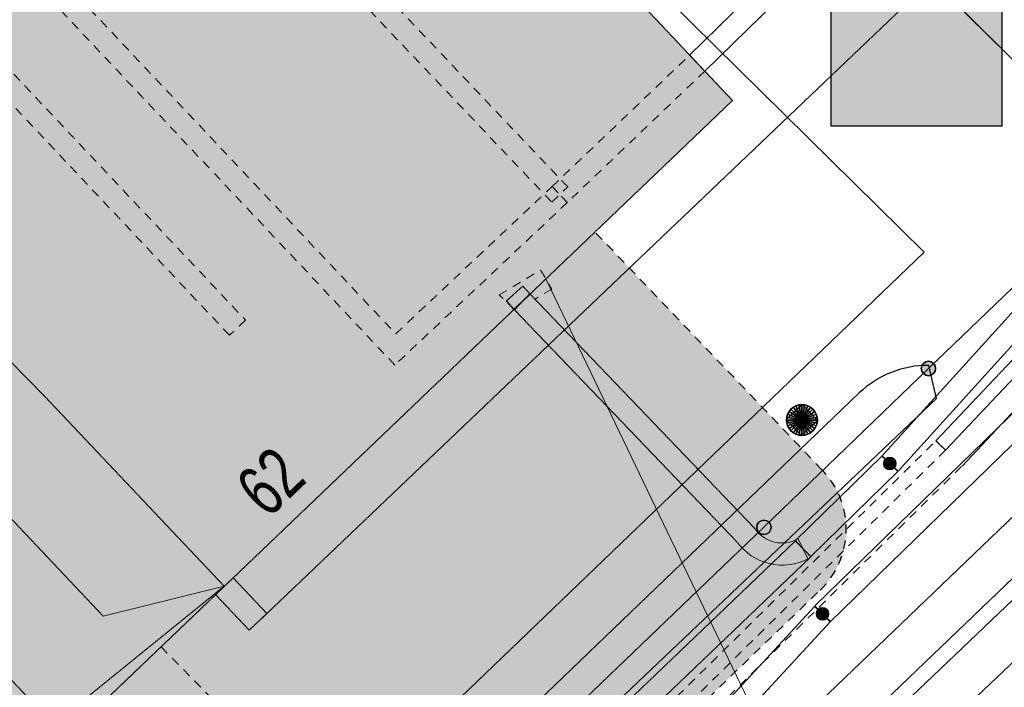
# Model space of a CAD drawing. Header units: metres. Extents: x 2695560 to 2696939, y 1260491 to 1262050.
# Tile 510 of 656: x 2695865 to 2695887, y 1261179 to 1261194. Entities that reach past the tile are written whole.
import ezdxf

# ---------------------------------------------------------------- set-up
doc = ezdxf.new("R2010")
doc.units = ezdxf.units.M
doc.linetypes.add('AUSGEZOGEN', pattern=[0])
doc.linetypes.add('VERDECKT2_S2', pattern=[0.36, 0.2, -0.16])
for name, color, linetype in [('XR$1$AV_Flächen (EO)', 7, 'AUSGEZOGEN'), ('XR$1$AV_Gebäudeflächen (BB)', 7, 'AUSGEZOGEN'), ('XR$1$AV_Gebäudeflächen (EO)', 7, 'AUSGEZOGEN'), ('XR$1$AV_Grenzpunkte', 7, 'AUSGEZOGEN'), ('XR$1$AV_Haus-Nr.', 7, 'AUSGEZOGEN'), ('XR$1$AV_Linien (BB)', 7, 'AUSGEZOGEN'), ('XR$1$AV_Linien (EO)', 7, 'AUSGEZOGEN'), ('XR$1$AW_LK_Einlaufschacht alt', 24, 'AUSGEZOGEN'), ('XR$1$EW_LK_Knoten', 1, 'AUSGEZOGEN'), ('XR$1$Liegenschaftsgrenzen', 7, 'AUSGEZOGEN'), ('XR$1$PFAV', 255, 'AUSGEZOGEN'), ('XR$1$PFAW', 255, 'AUSGEZOGEN'), ('XR$1$PFEW', 255, 'AUSGEZOGEN'), ('XR$1$RAEW', 8, 'AUSGEZOGEN'), ('XR$1$RP_Abstandslinie', 7, 'AUSGEZOGEN')]:
    doc.layers.add(name, color=color, linetype=linetype)
for name, color, linetype, lineweight in [('XR$2$ABW-Linie-M-ungenau-tot', 6, 'AUSGEZOGEN', 18), ('XR$2$ABW-Linie-R-ungenau', 4, 'VERDECKT2_S2', 18), ('XR$2$ABW-LinieFlaeche-R-genau', 4, 'AUSGEZOGEN', 18), ('XR$2$ABW-Punkt', 6, 'AUSGEZOGEN', 18), ('XR$2$ELE-Flaeche-oberirdisch', 1, 'AUSGEZOGEN', 18), ('XR$2$ELE-Linie-oberirdisch', 1, 'AUSGEZOGEN', 18), ('XR$2$ELE-LinieFlaeche-genau', 1, 'AUSGEZOGEN', 18), ('XR$2$ELE-LinieFlaeche-ungenau', 1, 'VERDECKT2_S2', 18), ('XR$2$GAS-LinieFlaeche-genau', 12, 'AUSGEZOGEN', 18), ('XR$2$GAS-LinieFlaeche-ungenau', 12, 'VERDECKT2_S2', 18), ('XR$2$KOM-Linie-U-genau', 91, 'AUSGEZOGEN', 18), ('XR$2$KOM-LinieFlaeche-U-genau', 91, 'AUSGEZOGEN', 18), ('XR$2$WAS-Linie-genau', 5, 'AUSGEZOGEN', 18), ('XR$2$WAS-Linie-ungenau', 5, 'VERDECKT2_S2', 18)]:
    doc.layers.add(name, color=color, linetype=linetype, lineweight=lineweight)
doc.styles.add('ARIAL', font='arial.ttf')

# ---------------------------------------------------------------- blocks, each defined once
blk = doc.blocks.new('COMPLEXOBJECT_706')
at = {"layer": 'XR$1$AV_Linien (BB)', "color": 7, "linetype": 'AUSGEZOGEN', "transparency": 33554687}
blk.add_lwpolyline([(5828.588, 11193.391), (5824.78, 11198.04), (5850.556, 11221.921), (5868.652, 11204.008), (5879.831, 11192.143), (5876.721, 11189.173), (5860.305, 11173.495), (5859.437, 11172.667)], dxfattribs=at)
blk = doc.blocks.new('COMPLEXOBJECT_822')
at = {"layer": 'XR$1$AV_Flächen (EO)', "color": 7, "linetype": 'VERDECKT2_S2', "transparency": 33554687}
for p, q in [((5881.853, 11183.8), (5876.721, 11189.173)), ((5868.131, 11167.894), (5881.813, 11181.083))]:
    blk.add_line(p, q, dxfattribs=at)
blk.add_arc((5880.486, 11182.461), 1.914, 313.9196, 44.3935, dxfattribs=at)
blk = doc.blocks.new('COMPLEXOBJECT_1034')
at = {"layer": 'XR$1$AV_Linien (EO)', "color": 7, "linetype": 'AUSGEZOGEN', "transparency": 33554687}
blk.add_line((5882.695, 11185.536), (5866.544, 11170.042), dxfattribs=at)
blk.add_lwpolyline([(5866.544, 11170.042), (5866.456, 11169.218), (5866.857, 11168.8), (5869.436, 11171.166), (5884.441, 11185.413), (5884.269, 11186.16)], dxfattribs=at)
blk.add_arc((5884.249, 11183.914), 2.246, 89.4845, 133.7664, dxfattribs=at)
blk = doc.blocks.new('BAV15')
at = {"layer": 'XR$1$PFAV', "transparency": 33554687}
blk.add_hatch(color=7, dxfattribs=at).paths.add_polyline_path([(0.5, 0), (0.49, 0.101), (0.459, 0.197), (0.41, 0.286), (0.344, 0.362), (0.264, 0.424), (0.174, 0.469), (0.076, 0.494), (-0.025, 0.499), (-0.125, 0.484), (-0.22, 0.449), (-0.306, 0.395), (-0.379, 0.326), (-0.437, 0.243), (-0.477, 0.15), (-0.497, 0.051), (-0.497, -0.051), (-0.477, -0.15), (-0.437, -0.243), (-0.379, -0.326), (-0.306, -0.395), (-0.22, -0.449), (-0.125, -0.484), (-0.025, -0.499), (0.076, -0.494), (0.174, -0.469), (0.264, -0.424), (0.344, -0.362), (0.41, -0.286), (0.459, -0.197), (0.49, -0.101)])
at = {"color": 7, "transparency": 33554687}
for start, end in [(90, 270), (270, 90)]:
    blk.add_arc((0, 0), 0.5, start, end, dxfattribs=at)
at = {"layer": 'XR$1$PFAV', "transparency": 33554687}
blk.add_circle((0, 0), 0.5, dxfattribs=at)
blk = doc.blocks.new('BAW2089')
at = {"layer": 'XR$1$PFAW', "transparency": 33554687}
blk.add_hatch(color=7, dxfattribs=at).paths.add_polyline_path([(-0.5, 0.5), (-0.5, -0.5), (0.5, -0.5), (0.5, 0.5)])
at = {"transparency": 33554687}
blk.add_lwpolyline([(-0.5, 0.5), (0.5, 0.5), (0.5, -0.5), (-0.5, -0.5), (-0.5, 0.5)], close=True, dxfattribs=at)
at = {"layer": 'XR$1$PFAW', "transparency": 33554687}
blk.add_lwpolyline([(-0.5, 0.5), (0.5, 0.5), (0.5, -0.5), (-0.5, -0.5), (-0.5, 0.5)], close=True, dxfattribs=at)
blk = doc.blocks.new('BEW957')
at = {"layer": 'XR$1$RAEW', "transparency": 33554687}
blk.add_hatch(color=1, dxfattribs=at).paths.add_polyline_path([(-0.5, 0), (-0.497, -0.051), (-0.49, -0.101), (-0.477, -0.15), (-0.459, -0.197), (-0.437, -0.243), (-0.41, -0.286), (-0.379, -0.326), (-0.344, -0.362), (-0.306, -0.395), (-0.264, -0.424), (-0.22, -0.449), (-0.174, -0.469), (-0.125, -0.484), (-0.076, -0.494), (-0.025, -0.499), (0.025, -0.499), (0.076, -0.494), (0.125, -0.484), (0.174, -0.469), (0.22, -0.449), (0.264, -0.424), (0.306, -0.395), (0.344, -0.362), (0.379, -0.326), (0.41, -0.286), (0.437, -0.243), (0.459, -0.197), (0.477, -0.15), (0.49, -0.101), (0.497, -0.051), (0.5, 0), (0.497, 0.051), (0.49, 0.101), (0.477, 0.15), (0.459, 0.197), (0.437, 0.243), (0.41, 0.286), (0.379, 0.326), (0.344, 0.362), (0.306, 0.395), (0.264, 0.424), (0.22, 0.449), (0.174, 0.469), (0.125, 0.484), (0.076, 0.494), (0.025, 0.499), (-0.025, 0.499), (-0.076, 0.494), (-0.125, 0.484), (-0.174, 0.469), (-0.22, 0.449), (-0.264, 0.424), (-0.306, 0.395), (-0.344, 0.362), (-0.379, 0.326), (-0.41, 0.286), (-0.437, 0.243), (-0.459, 0.197), (-0.477, 0.15), (-0.49, 0.101), (-0.497, 0.051)])
at = {"color": 1, "transparency": 33554687}
for start, end in [(90, 180), (180, 270), (0, 90), (270, 0)]:
    blk.add_arc((0, 0), 0.5, start, end, dxfattribs=at)
at = {"layer": 'XR$1$RAEW', "color": 1, "transparency": 33554687}
blk.add_circle((0, 0), 0.5, dxfattribs=at)
blk = doc.blocks.new('BEWLP2514')
at = {"layer": 'XR$1$PFEW', "transparency": 33554687}
blk.add_hatch(color=7, dxfattribs=at).paths.add_polyline_path([(0.5, 0), (-0.5, 0), (-0.5, -0.5), (0.5, -0.5)])
at = {"color": 1, "transparency": 33554687}
blk.add_lwpolyline([(-0.5, 0), (0.5, 0), (0.5, -0.5), (-0.5, -0.5), (-0.5, 0)], close=True, dxfattribs=at)
at = {"layer": 'XR$1$PFEW', "transparency": 33554687}
for p, q in [((-0.5, -0.5), (-0.5, 0)), ((-0.5, 0), (0.5, 0)), ((0.5, 0), (0.5, -0.5)), ((0.5, -0.5), (-0.5, -0.5))]:
    blk.add_line(p, q, dxfattribs=at)
blk = doc.blocks.new('ABW-EINLAUFSCHACHT_RUND')
at = {"layer": 'XR$2$ABW-Linie-M-ungenau-tot', "linetype": 'AUSGEZOGEN', "lineweight": 25, "transparency": 33554687}
for points in [[(-147, 29, 2500), (0, 0, 2500), (-150, 0, 2500)], [(-147, 29), (0, 0), (-150, 0)], [(-147, 29, 2500), (-147, 29), (-150, 0), (-150, 0, 2500)], [(-150, 0, 2500), (0, 0, 2500), (-147, -29, 2500)], [(-150, 0), (0, 0), (-147, -29)], [(-150, 0, 2500), (-150, 0), (-147, -29), (-147, -29, 2500)], [(-139, 57, 2500), (0, 0, 2500), (-147, 29, 2500)], [(-139, 57), (0, 0), (-147, 29)], [(-139, 57, 2500), (-139, 57), (-147, 29), (-147, 29, 2500)], [(-147, -29, 2500), (0, 0, 2500), (-139, -57, 2500)], [(-147, -29), (0, 0), (-139, -57)], [(-125, 83, 2500), (0, 0, 2500), (-139, 57, 2500)], [(-125, 83), (0, 0), (-139, 57)], [(-125, 83, 2500), (-125, 83), (-139, 57), (-139, 57, 2500)], [(-139, -57, 2500), (0, 0, 2500), (-125, -83, 2500)], [(-139, -57), (0, 0), (-125, -83)], [(-106, 106, 2500), (0, 0, 2500), (-125, 83, 2500)], [(-106, 106), (0, 0), (-125, 83)], [(-106, 106, 2500), (-106, 106), (-125, 83), (-125, 83, 2500)], [(-125, -83, 2500), (0, 0, 2500), (-106, -106, 2500)], [(-125, -83), (0, 0), (-106, -106)], [(-83, 125, 2500), (0, 0, 2500), (-106, 106, 2500)], [(-83, 125), (0, 0), (-106, 106)], [(-83, 125, 2500), (-83, 125), (-106, 106), (-106, 106, 2500)], [(-106, -106, 2500), (0, 0, 2500), (-83, -125, 2500)], [(-106, -106), (0, 0), (-83, -125)], [(-57, 139, 2500), (0, 0, 2500), (-83, 125, 2500)], [(-57, 139), (0, 0), (-83, 125)], [(-57, 139, 2500), (-57, 139), (-83, 125), (-83, 125, 2500)], [(-83, -125, 2500), (0, 0, 2500), (-57, -139, 2500)], [(-83, -125), (0, 0), (-57, -139)], [(-29, 147, 2500), (0, 0, 2500), (-57, 139, 2500)], [(-29, 147), (0, 0), (-57, 139)], [(-29, 147, 2500), (-29, 147), (-57, 139), (-57, 139, 2500)], [(-57, -139, 2500), (0, 0, 2500), (-29, -147, 2500)], [(-57, -139), (0, 0), (-29, -147)], [(0, 150, 2500), (0, 0, 2500), (-29, 147, 2500)], [(0, 150), (0, 0), (-29, 147)], [(0, 150, 2500), (0, 150), (-29, 147), (-29, 147, 2500)], [(-29, -147, 2500), (0, 0, 2500), (0, -150, 2500)], [(-29, -147), (0, 0), (0, -150)], [(29, 147, 2500), (0, 0, 2500), (0, 150, 2500)], [(29, 147), (0, 0), (0, 150)], [(29, 147, 2500), (29, 147), (0, 150), (0, 150, 2500)], [(57, 139, 2500), (0, 0, 2500), (29, 147, 2500)], [(57, 139), (0, 0), (29, 147)], [(83, 125, 2500), (0, 0, 2500), (57, 139, 2500)], [(83, 125), (0, 0), (57, 139)], [(106, 106, 2500), (0, 0, 2500), (83, 125, 2500)], [(106, 106), (0, 0), (83, 125)], [(125, 83, 2500), (0, 0, 2500), (106, 106, 2500)], [(125, 83), (0, 0), (106, 106)], [(139, 57, 2500), (0, 0, 2500), (125, 83, 2500)], [(139, 57), (0, 0), (125, 83)], [(147, 29, 2500), (0, 0, 2500), (139, 57, 2500)], [(147, 29), (0, 0), (139, 57)], [(150, 0, 2500), (0, 0, 2500), (147, 29, 2500)], [(150, 0), (0, 0), (147, 29)], [(0, -150, 2500), (0, 0, 2500), (29, -147, 2500)], [(29, -147, 2500), (0, 0, 2500), (57, -139, 2500)], [(57, -139, 2500), (0, 0, 2500), (83, -125, 2500)], [(83, -125, 2500), (0, 0, 2500), (106, -106, 2500)], [(106, -106, 2500), (0, 0, 2500), (125, -83, 2500)], [(125, -83, 2500), (0, 0, 2500), (139, -57, 2500)], [(139, -57, 2500), (0, 0, 2500), (147, -29, 2500)], [(147, -29, 2500), (0, 0, 2500), (150, 0, 2500)], [(0, -150), (0, 0), (29, -147)], [(29, -147), (0, 0), (57, -139)], [(57, -139), (0, 0), (83, -125)], [(83, -125), (0, 0), (106, -106)], [(106, -106), (0, 0), (125, -83)], [(125, -83), (0, 0), (139, -57)], [(139, -57), (0, 0), (147, -29)], [(147, -29), (0, 0), (150, 0)], [(57, 139, 2500), (57, 139), (29, 147), (29, 147, 2500)], [(83, 125, 2500), (83, 125), (57, 139), (57, 139, 2500)], [(106, 106, 2500), (106, 106), (83, 125), (83, 125, 2500)], [(125, 83, 2500), (125, 83), (106, 106), (106, 106, 2500)], [(139, 57, 2500), (139, 57), (125, 83), (125, 83, 2500)], [(147, 29, 2500), (147, 29), (139, 57), (139, 57, 2500)], [(150, 0, 2500), (150, 0), (147, 29), (147, 29, 2500)], [(147, -29, 2500), (147, -29), (150, 0), (150, 0, 2500)], [(-147, -29, 2500), (-147, -29), (-139, -57), (-139, -57, 2500)], [(-139, -57, 2500), (-139, -57), (-125, -83), (-125, -83, 2500)], [(-125, -83, 2500), (-125, -83), (-106, -106), (-106, -106, 2500)], [(-106, -106, 2500), (-106, -106), (-83, -125), (-83, -125, 2500)], [(-83, -125, 2500), (-83, -125), (-57, -139), (-57, -139, 2500)], [(-57, -139, 2500), (-57, -139), (-29, -147), (-29, -147, 2500)], [(-29, -147, 2500), (-29, -147), (0, -150), (0, -150, 2500)], [(0, -150, 2500), (0, -150), (29, -147), (29, -147, 2500)], [(29, -147, 2500), (29, -147), (57, -139), (57, -139, 2500)], [(57, -139, 2500), (57, -139), (83, -125), (83, -125, 2500)], [(83, -125, 2500), (83, -125), (106, -106), (106, -106, 2500)], [(106, -106, 2500), (106, -106), (125, -83), (125, -83, 2500)], [(125, -83, 2500), (125, -83), (139, -57), (139, -57, 2500)], [(139, -57, 2500), (139, -57), (147, -29), (147, -29, 2500)]]:
    blk.add_3dface(points, dxfattribs=at)
blk = doc.blocks.new('ABW-DECKEL')
at = {"layer": 'XR$2$ABW-Punkt', "linetype": 'AUSGEZOGEN', "lineweight": 25, "transparency": 33554687}
for points in [[(-247, 247, 2500), (0, 0, 2500), (-291, 194, 2500)], [(-247, 247), (0, 0), (-291, 194)], [(-247, 247, 2500), (-247, 247), (-291, 194), (-291, 194, 2500)], [(-194, 291, 2500), (0, 0, 2500), (-247, 247, 2500)], [(-194, 291), (0, 0), (-247, 247)], [(-194, 291, 2500), (-194, 291), (-247, 247), (-247, 247, 2500)], [(-134, 323, 2500), (0, 0, 2500), (-194, 291, 2500)], [(-134, 323), (0, 0), (-194, 291)], [(-134, 323, 2500), (-134, 323), (-194, 291), (-194, 291, 2500)], [(-68, 343, 2500), (0, 0, 2500), (-134, 323, 2500)], [(-68, 343), (0, 0), (-134, 323)], [(-68, 343, 2500), (-68, 343), (-134, 323), (-134, 323, 2500)], [(0, 350, 2500), (0, 0, 2500), (-68, 343, 2500)], [(0, 350), (0, 0), (-68, 343)], [(0, 350, 2500), (0, 350), (-68, 343), (-68, 343, 2500)], [(68, 343, 2500), (0, 0, 2500), (0, 350, 2500)], [(68, 343), (0, 0), (0, 350)], [(68, 343, 2500), (68, 343), (0, 350), (0, 350, 2500)], [(134, 323, 2500), (0, 0, 2500), (68, 343, 2500)], [(134, 323), (0, 0), (68, 343)], [(194, 291, 2500), (0, 0, 2500), (134, 323, 2500)], [(194, 291), (0, 0), (134, 323)], [(247, 247, 2500), (0, 0, 2500), (194, 291, 2500)], [(247, 247), (0, 0), (194, 291)], [(291, 194, 2500), (0, 0, 2500), (247, 247, 2500)], [(291, 194), (0, 0), (247, 247)], [(134, 323, 2500), (134, 323), (68, 343), (68, 343, 2500)], [(194, 291, 2500), (194, 291), (134, 323), (134, 323, 2500)], [(247, 247, 2500), (247, 247), (194, 291), (194, 291, 2500)], [(291, 194, 2500), (291, 194), (247, 247), (247, 247, 2500)], [(-343, 68, 2500), (0, 0, 2500), (-350, 0, 2500)], [(-343, 68), (0, 0), (-350, 0)], [(-343, 68, 2500), (-343, 68), (-350, 0), (-350, 0, 2500)], [(-350, 0, 2500), (0, 0, 2500), (-343, -68, 2500)], [(-350, 0), (0, 0), (-343, -68)], [(-323, 134, 2500), (0, 0, 2500), (-343, 68, 2500)], [(-323, 134), (0, 0), (-343, 68)], [(-323, 134, 2500), (-323, 134), (-343, 68), (-343, 68, 2500)], [(-343, -68, 2500), (0, 0, 2500), (-323, -134, 2500)], [(-343, -68), (0, 0), (-323, -134)], [(-291, 194, 2500), (0, 0, 2500), (-323, 134, 2500)], [(-291, 194), (0, 0), (-323, 134)], [(-291, 194, 2500), (-291, 194), (-323, 134), (-323, 134, 2500)], [(-323, -134, 2500), (0, 0, 2500), (-291, -194, 2500)], [(-323, -134), (0, 0), (-291, -194)], [(-291, -194, 2500), (0, 0, 2500), (-247, -247, 2500)], [(-291, -194), (0, 0), (-247, -247)], [(-247, -247, 2500), (0, 0, 2500), (-194, -291, 2500)], [(-247, -247), (0, 0), (-194, -291)], [(-194, -291, 2500), (0, 0, 2500), (-134, -323, 2500)], [(-194, -291), (0, 0), (-134, -323)], [(-134, -323, 2500), (0, 0, 2500), (-68, -343, 2500)], [(-134, -323), (0, 0), (-68, -343)], [(-68, -343, 2500), (0, 0, 2500), (0, -350, 2500)], [(-68, -343), (0, 0), (0, -350)], [(323, 134, 2500), (0, 0, 2500), (291, 194, 2500)], [(323, 134), (0, 0), (291, 194)], [(343, 68, 2500), (0, 0, 2500), (323, 134, 2500)], [(343, 68), (0, 0), (323, 134)], [(350, 0, 2500), (0, 0, 2500), (343, 68, 2500)], [(350, 0), (0, 0), (343, 68)], [(0, -350, 2500), (0, 0, 2500), (68, -343, 2500)], [(68, -343, 2500), (0, 0, 2500), (134, -323, 2500)], [(134, -323, 2500), (0, 0, 2500), (194, -291, 2500)], [(194, -291, 2500), (0, 0, 2500), (247, -247, 2500)], [(247, -247, 2500), (0, 0, 2500), (291, -194, 2500)], [(291, -194, 2500), (0, 0, 2500), (323, -134, 2500)], [(323, -134, 2500), (0, 0, 2500), (343, -68, 2500)], [(343, -68, 2500), (0, 0, 2500), (350, 0, 2500)], [(0, -350), (0, 0), (68, -343)], [(68, -343), (0, 0), (134, -323)], [(134, -323), (0, 0), (194, -291)], [(194, -291), (0, 0), (247, -247)], [(247, -247), (0, 0), (291, -194)], [(291, -194), (0, 0), (323, -134)], [(323, -134), (0, 0), (343, -68)], [(343, -68), (0, 0), (350, 0)], [(323, 134, 2500), (323, 134), (291, 194), (291, 194, 2500)], [(343, 68, 2500), (343, 68), (323, 134), (323, 134, 2500)], [(350, 0, 2500), (350, 0), (343, 68), (343, 68, 2500)], [(-350, 0, 2500), (-350, 0), (-343, -68), (-343, -68, 2500)], [(-343, -68, 2500), (-343, -68), (-323, -134), (-323, -134, 2500)], [(-323, -134, 2500), (-323, -134), (-291, -194), (-291, -194, 2500)], [(-291, -194, 2500), (-291, -194), (-247, -247), (-247, -247, 2500)], [(247, -247, 2500), (247, -247), (291, -194), (291, -194, 2500)], [(291, -194, 2500), (291, -194), (323, -134), (323, -134, 2500)], [(323, -134, 2500), (323, -134), (343, -68), (343, -68, 2500)], [(343, -68, 2500), (343, -68), (350, 0), (350, 0, 2500)], [(-247, -247, 2500), (-247, -247), (-194, -291), (-194, -291, 2500)], [(-194, -291, 2500), (-194, -291), (-134, -323), (-134, -323, 2500)], [(-134, -323, 2500), (-134, -323), (-68, -343), (-68, -343, 2500)], [(-68, -343, 2500), (-68, -343), (0, -350), (0, -350, 2500)], [(0, -350, 2500), (0, -350), (68, -343), (68, -343, 2500)], [(68, -343, 2500), (68, -343), (134, -323), (134, -323, 2500)], [(134, -323, 2500), (134, -323), (194, -291), (194, -291, 2500)], [(194, -291, 2500), (194, -291), (247, -247), (247, -247, 2500)]]:
    blk.add_3dface(points, dxfattribs=at)

msp = doc.modelspace()

# ---------------------------------------------------------------- hatches: boundary and pattern name
at = {"transparency": 33554687}
msp.add_hatch(color=7, dxfattribs=at).paths.add_polyline_path([(2695883.028, 1261195.276), (2695883.028, 1261191.375), (2695886.891, 1261191.375), (2695886.891, 1261195.276)])
at = {"layer": 'XR$1$AV_Gebäudeflächen (BB)', "true_color": 0xd2d2d2, "transparency": 33554687}
msp.add_hatch(color=254, dxfattribs=at).paths.add_polyline_path([(2695829.558, 1261193.201), (2695842.146, 1261177.834), (2695845.702, 1261181.265), (2695846.298, 1261180.647), (2695845.392, 1261179.773), (2695848.97, 1261175.394), (2695850.618, 1261176.936), (2695850.625, 1261178.799), (2695848.123, 1261181.392), (2695848.389, 1261181.648), (2695847.285, 1261182.792), (2695858.9, 1261193.999), (2695862.362, 1261190.411), (2695860.241, 1261188.365), (2695861.257, 1261187.312), (2695852.643, 1261179), (2695858.891, 1261172.509), (2695858.93, 1261172.471), (2695858.97, 1261172.434), (2695859.012, 1261172.4), (2695859.056, 1261172.368), (2695859.102, 1261172.339), (2695859.149, 1261172.311), (2695859.197, 1261172.286), (2695859.246, 1261172.264), (2695859.297, 1261172.244), (2695859.348, 1261172.227), (2695859.401, 1261172.212), (2695859.454, 1261172.2), (2695859.507, 1261172.19), (2695859.561, 1261172.184), (2695859.615, 1261172.18), (2695859.67, 1261172.179), (2695859.724, 1261172.18), (2695859.778, 1261172.185), (2695859.832, 1261172.192), (2695859.885, 1261172.202), (2695859.938, 1261172.214), (2695859.99, 1261172.229), (2695860.042, 1261172.247), (2695860.092, 1261172.267), (2695860.141, 1261172.29), (2695860.189, 1261172.316), (2695860.236, 1261172.343), (2695860.281, 1261172.374), (2695860.325, 1261172.406), (2695860.367, 1261172.44), (2695860.407, 1261172.477), (2695861.275, 1261173.305), (2695877.691, 1261188.983), (2695880.801, 1261191.953), (2695869.622, 1261203.818), (2695851.526, 1261221.731), (2695825.75, 1261197.85)])
at = {"layer": 'XR$1$AV_Gebäudeflächen (EO)', "true_color": 0xebebeb, "transparency": 33554687}
msp.add_hatch(color=7, dxfattribs=at).paths.add_polyline_path([(2695869.101, 1261167.704), (2695882.783, 1261180.893), (2695882.851, 1261180.962), (2695882.916, 1261181.035), (2695882.977, 1261181.111), (2695883.034, 1261181.19), (2695883.087, 1261181.272), (2695883.136, 1261181.356), (2695883.181, 1261181.443), (2695883.221, 1261181.532), (2695883.256, 1261181.623), (2695883.287, 1261181.715), (2695883.313, 1261181.809), (2695883.334, 1261181.904), (2695883.35, 1261182), (2695883.361, 1261182.097), (2695883.368, 1261182.194), (2695883.369, 1261182.292), (2695883.366, 1261182.389), (2695883.357, 1261182.486), (2695883.344, 1261182.583), (2695883.325, 1261182.679), (2695883.302, 1261182.773), (2695883.274, 1261182.867), (2695883.242, 1261182.958), (2695883.204, 1261183.049), (2695883.162, 1261183.137), (2695883.116, 1261183.222), (2695883.066, 1261183.306), (2695883.011, 1261183.386), (2695882.952, 1261183.464), (2695882.889, 1261183.539), (2695882.823, 1261183.61), (2695877.691, 1261188.983), (2695861.275, 1261173.305), (2695866.406, 1261167.932), (2695866.473, 1261167.865), (2695866.544, 1261167.8), (2695866.617, 1261167.74), (2695866.694, 1261167.682), (2695866.772, 1261167.629), (2695866.854, 1261167.579), (2695866.937, 1261167.533), (2695867.023, 1261167.491), (2695867.11, 1261167.452), (2695867.199, 1261167.418), (2695867.29, 1261167.389), (2695867.382, 1261167.363), (2695867.475, 1261167.342), (2695867.568, 1261167.325), (2695867.663, 1261167.313), (2695867.758, 1261167.305), (2695867.853, 1261167.301), (2695867.949, 1261167.302), (2695868.044, 1261167.307), (2695868.139, 1261167.317), (2695868.233, 1261167.331), (2695868.326, 1261167.35), (2695868.419, 1261167.372), (2695868.51, 1261167.4), (2695868.6, 1261167.431), (2695868.689, 1261167.467), (2695868.775, 1261167.506), (2695868.86, 1261167.55), (2695868.943, 1261167.598), (2695869.023, 1261167.649)])

# ---------------------------------------------------------------- linework, layer by layer
at = {"color": 24, "lineweight": -3, "transparency": 33554687}
msp.add_lwpolyline([(2695883.028, 1261195.276), (2695886.891, 1261195.276), (2695886.891, 1261191.375), (2695883.028, 1261191.375), (2695883.028, 1261195.276)], close=True, dxfattribs=at)
at = {"layer": 'XR$1$AV_Flächen (EO)', "color": 7, "linetype": 'AUSGEZOGEN', "transparency": 33554687}
msp.add_line((2695877.691, 1261188.983), (2695861.275, 1261173.305), dxfattribs=at)
at = {"layer": 'XR$1$AV_Linien (BB)', "color": 7, "linetype": 'AUSGEZOGEN', "transparency": 33554687}
for points in [[(2695889.78, 1261190.27), (2695854.83, 1261224.76), (2695850.336, 1261229.194), (2695853.943, 1261232.713)], [(2695855.619, 1261156.157), (2695858.03, 1261158.46), (2695857.41, 1261159.21), (2695866.73, 1261168.14), (2695881.51, 1261182.31), (2695885.23, 1261185.9), (2695889.78, 1261190.27)], [(2695845.435, 1261140.956), (2695874.957, 1261169.05), (2695888.137, 1261181.627)]]:
    msp.add_lwpolyline(points, dxfattribs=at)
at = {"layer": 'XR$1$Liegenschaftsgrenzen', "color": 7, "linetype": 'AUSGEZOGEN', "transparency": 33554687}
msp.add_line((2695889.78, 1261190.27), (2695854.83, 1261224.76), dxfattribs=at)
msp.add_lwpolyline([(2695857.41, 1261159.21), (2695866.73, 1261168.14), (2695881.51, 1261182.31), (2695885.23, 1261185.9), (2695889.78, 1261190.27)], dxfattribs=at)
at = {"layer": 'XR$1$RP_Abstandslinie', "color": 7, "linetype": 'AUSGEZOGEN', "transparency": 33554687}
for points in [[(2695885.13, 1261188.53), (2695858.82, 1261214.46), (2695831.76, 1261241.14), (2695804.25, 1261268.25)], [(2695742.27, 1261051.74), (2695779.91, 1261087.75), (2695816.03, 1261122.32), (2695859.01, 1261163.45), (2695885.13, 1261188.53)]]:
    msp.add_lwpolyline(points, dxfattribs=at)
at = {"layer": 'XR$2$ABW-Linie-R-ungenau', "linetype": 'VERDECKT2_S2', "transparency": 33554687}
msp.add_lwpolyline([(2695867.88, 1261179.611), (2695875.393, 1261171.971), (2695875.492, 1261171.389)], dxfattribs=at)
at = {"layer": 'XR$2$ABW-LinieFlaeche-R-genau', "linetype": 'AUSGEZOGEN', "transparency": 33554687}
msp.add_lwpolyline([(2695889.52, 1261183.446), (2695836.697, 1261132.822), (2695836.005, 1261133.544), (2695888.828, 1261184.168), (2695889.52, 1261183.446)], close=True, dxfattribs=at)
at = {"layer": 'XR$2$ELE-Flaeche-oberirdisch', "transparency": 33554687}
msp.add_lwpolyline([(2695910.115, 1261200.238), (2695909.846, 1261200.521), (2695909.542, 1261200.521), (2695874.794, 1261167.545), (2695875.207, 1261167.11), (2695910.115, 1261200.238)], close=True, dxfattribs=at)
at = {"layer": 'XR$2$ELE-Linie-oberirdisch', "transparency": 33554687}
msp.add_line((2695876.587, 1261187.91), (2695885.644, 1261169.051), dxfattribs=at)
at = {"layer": 'XR$2$ELE-LinieFlaeche-genau', "linetype": 'AUSGEZOGEN', "transparency": 33554687}
for points in [[(2695879.828, 1261192.979), (2695886.529, 1261199.529), (2695886.879, 1261199.171), (2695880.178, 1261192.621), (2695879.828, 1261192.979)], [(2695884.174, 1261183.918), (2695893.619, 1261194.338), (2695893.989, 1261194.002), (2695884.544, 1261183.582), (2695884.174, 1261183.918)], [(2695882.505, 1261181.601), (2695882.413, 1261181.556), (2695882.307, 1261181.516), (2695882.196, 1261181.486), (2695882.085, 1261181.466), (2695881.972, 1261181.456), (2695881.859, 1261181.457), (2695881.746, 1261181.467), (2695881.634, 1261181.489), (2695881.526, 1261181.519), (2695881.419, 1261181.56), (2695881.317, 1261181.611), (2695881.222, 1261181.669), (2695881.13, 1261181.738), (2695881.046, 1261181.814), (2695880.969, 1261181.896), (2695880.915, 1261181.967), (2695875.864, 1261187.235), (2695876.224, 1261187.581), (2695881.295, 1261182.293), (2695881.351, 1261182.22), (2695881.398, 1261182.17), (2695881.448, 1261182.124), (2695881.502, 1261182.085), (2695881.561, 1261182.049), (2695881.621, 1261182.018), (2695881.684, 1261181.995), (2695881.75, 1261181.975), (2695881.816, 1261181.963), (2695881.883, 1261181.957), (2695881.952, 1261181.956), (2695882.019, 1261181.962), (2695882.086, 1261181.974), (2695882.151, 1261181.992), (2695882.213, 1261182.016), (2695882.285, 1261182.051), (2695882.505, 1261181.601)], [(2695882.66, 1261180.533), (2695887.321, 1261185.067), (2695887.669, 1261184.709), (2695883.008, 1261180.175), (2695882.66, 1261180.533)], [(2695882.22, 1261182.005), (2695884.184, 1261183.929), (2695884.534, 1261183.571), (2695882.57, 1261181.647), (2695882.22, 1261182.005)], [(2695867.408, 1261167.836), (2695882.222, 1261182.007), (2695882.568, 1261181.645), (2695867.754, 1261167.474), (2695867.408, 1261167.836)], [(2695877.125, 1261174.528), (2695882.65, 1261180.523), (2695883.018, 1261180.185), (2695877.493, 1261174.19), (2695877.125, 1261174.528)]]:
    msp.add_lwpolyline(points, close=True, dxfattribs=at)
at = {"layer": 'XR$2$ELE-LinieFlaeche-ungenau', "linetype": 'VERDECKT2_S2', "transparency": 33554687}
for points in [[(2695866.397, 1261200.521), (2695876.713, 1261189.66), (2695877.075, 1261190.004), (2695867.086, 1261200.521), (2695866.397, 1261200.521)], [(2695877.065, 1261189.65), (2695873.165, 1261185.977), (2695861.806, 1261198.034), (2695860.343, 1261196.656), (2695860.001, 1261197.02), (2695861.828, 1261198.74), (2695873.187, 1261186.683), (2695876.723, 1261190.014), (2695877.065, 1261189.65)], [(2695860.354, 1261197.009), (2695869.79, 1261186.993), (2695869.426, 1261186.651), (2695859.99, 1261196.667), (2695860.354, 1261197.009)], [(2695880.176, 1261192.619), (2695877.067, 1261189.651), (2695876.721, 1261190.013), (2695879.83, 1261192.981), (2695880.176, 1261192.619)], [(2695875.87, 1261187.229), (2695875.579, 1261187.511), (2695875.526, 1261187.563), (2695876.458, 1261188.124), (2695876.716, 1261187.696), (2695876.34, 1261187.469), (2695876.218, 1261187.587), (2695875.87, 1261187.229)]]:
    msp.add_lwpolyline(points, close=True, dxfattribs=at)
at = {"layer": 'XR$2$GAS-LinieFlaeche-genau', "linetype": 'AUSGEZOGEN', "transparency": 33554687}
msp.add_lwpolyline([(2695885.399, 1261184.263), (2695893.01, 1261192.304), (2695893.228, 1261192.098), (2695885.617, 1261184.057), (2695885.399, 1261184.263)], close=True, dxfattribs=at)
at = {"layer": 'XR$2$GAS-LinieFlaeche-ungenau', "linetype": 'VERDECKT2_S2', "transparency": 33554687}
msp.add_lwpolyline([(2695850.604, 1261149.91), (2695885.403, 1261184.267), (2695885.613, 1261184.053), (2695850.814, 1261149.696), (2695850.604, 1261149.91)], close=True, dxfattribs=at)
at = {"layer": 'XR$2$KOM-Linie-U-genau', "linetype": 'AUSGEZOGEN', "transparency": 33554687}
for points in [[(2695885.825, 1261195.182), (2695885.607, 1261194.976), (2695870.074, 1261180.174)], [(2695869.311, 1261180.978), (2695865.25, 1261185.27), (2695864.032, 1261186.503)], [(2695869.311, 1261180.978), (2695866.575, 1261180.3), (2695864.166, 1261182.839)], [(2695869.311, 1261180.978), (2695865.451, 1261177.854), (2695862.353, 1261181.117)]]:
    msp.add_lwpolyline(points, dxfattribs=at)
at = {"layer": 'XR$2$KOM-LinieFlaeche-U-genau', "linetype": 'AUSGEZOGEN', "transparency": 33554687}
msp.add_lwpolyline([(2695869.875, 1261179.985), (2695869.112, 1261180.789), (2695869.51, 1261181.167), (2695870.273, 1261180.363), (2695869.875, 1261179.985)], close=True, dxfattribs=at)
at = {"layer": 'XR$2$WAS-Linie-genau', "linetype": 'AUSGEZOGEN', "transparency": 33554687}
msp.add_line((2695885.99, 1261183.695), (2695892.962, 1261191.13), dxfattribs=at)
at = {"layer": 'XR$2$WAS-Linie-ungenau', "linetype": 'VERDECKT2_S2', "transparency": 33554687}
msp.add_line((2695859.432, 1261157.505), (2695885.99, 1261183.695), dxfattribs=at)

# ---------------------------------------------------------------- block references
at = {"layer": 'XR$1$AV_Flächen (EO)', "color": 7, "linetype": 'VERDECKT2_S2', "lineweight": -3, "transparency": 33554687}
msp.add_blockref('COMPLEXOBJECT_822', (2690000.97, 1249999.81), dxfattribs=at)
at = {"layer": 'XR$1$AV_Grenzpunkte', "color": 7, "linetype": 'AUSGEZOGEN', "lineweight": -3, "transparency": 33554687, "xscale": 0.3249999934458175, "yscale": 0.3249999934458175}
for p in [(2695885.23, 1261185.9), (2695881.51, 1261182.31)]:
    msp.add_blockref('BAV15', p, dxfattribs=at)
at = {"layer": 'XR$1$AV_Linien (BB)', "color": 7, "linetype": 'AUSGEZOGEN', "lineweight": -3, "transparency": 33554687}
msp.add_blockref('COMPLEXOBJECT_706', (2690000.97, 1249999.81), dxfattribs=at)
at = {"layer": 'XR$1$AV_Linien (EO)', "color": 7, "linetype": 'AUSGEZOGEN', "lineweight": -3, "transparency": 33554687}
msp.add_blockref('COMPLEXOBJECT_1034', (2690000.97, 1249999.81), dxfattribs=at)
at = {"layer": 'XR$1$AW_LK_Einlaufschacht alt', "color": 24, "linetype": 'AUSGEZOGEN', "lineweight": -3, "transparency": 33554687, "xscale": 0.5000000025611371, "yscale": 0.5000000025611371, "rotation": 223.669191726}
msp.add_blockref('BAW2089', (2695882.368, 1261184.736), dxfattribs=at)
at = {"layer": 'XR$1$EW_LK_Knoten', "color": 1, "linetype": 'AUSGEZOGEN', "lineweight": -3, "transparency": 33554687, "xscale": 0.5, "yscale": 0.5, "rotation": 222.0372}
msp.add_blockref('BEWLP2514', (2695876.043, 1261187.409), dxfattribs=at)
at = {"layer": 'XR$1$EW_LK_Knoten', "color": 1, "linetype": 'AUSGEZOGEN', "lineweight": -3, "transparency": 33554687, "xscale": 0.2749999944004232, "yscale": 0.2749999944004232}
for p in [(2695884.358, 1261183.751), (2695882.833, 1261180.355)]:
    msp.add_blockref('BEW957', p, dxfattribs=at)
at = {"layer": 'XR$2$ABW-Punkt', "color": 6, "linetype": 'AUSGEZOGEN', "lineweight": 18, "transparency": 33554687, "xscale": 0.001, "yscale": 0.001, "zscale": 0.001, "rotation": 360}
for name in ['ABW-DECKEL', 'ABW-EINLAUFSCHACHT_RUND']:
    msp.add_blockref(name, (2695882.369, 1261184.735), dxfattribs=at)

# ---------------------------------------------------------------- texts
at = {"layer": 'XR$1$AV_Haus-Nr.', "color": 7, "transparency": 33554687, "insert": (2695870.765, 1261182.912), "char_height": 1.1621, "width": 1.68109, "attachment_point": 8, "rotation": 43.6815, "style": 'ARIAL'}
msp.add_mtext('\\W0.70;62', dxfattribs=at)

doc.saveas('drawing.dxf')
